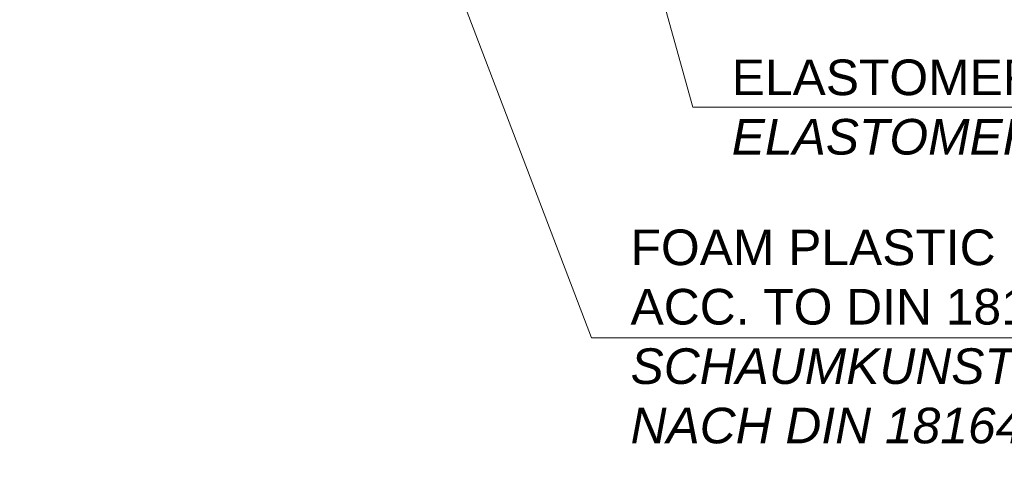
# Model space of a CAD drawing. Header units: millimetres. Extents: x -3395 to 5934498, y -177084 to 63013.
# Tile 605 of 652: x 244456 to 245008, y 40687 to 40937. Entities that reach past the tile are written whole.
import ezdxf

# ---------------------------------------------------------------- set-up
doc = ezdxf.new("R2010")
doc.units = ezdxf.units.MM
doc.layers.add('Beschriftung', color=7, linetype='Continuous', lineweight=9)
doc.styles.add('LBB3.5M1000', font='isocp.shx', dxfattribs={"height": 3.5})

msp = doc.modelspace()

# ---------------------------------------------------------------- linework, layer by layer
at = {"layer": 'Beschriftung'}
for p, q in [((244833.48616, 40887.69604), (244791.59791, 41038.49469)), ((244776.68169, 40758.22449), (244670.60808, 41035.86146)), ((245327.96365, 40887.69604), (244833.48616, 40887.69604)), ((245244.50183, 40758.22449), (244776.68169, 40758.22449))]:
    msp.add_line(p, q, dxfattribs=at)

# ---------------------------------------------------------------- texts
at = {"layer": 'Beschriftung', "attachment_point": 1, "style": 'LBB3.5M1000'}
for s, insert, char_height, width in [('\\pi584.99;{\\fArial|b0|i0|c0|p34;\\C3;5000m³ Behälter}', (36821.40917, 60857.41864), 10000, 104062.1937986), ('{\\fArial|b0|i0|c0|p34;ELASTOMERE SUPPORT 80x16mm\\P\\fArial|b0|i1|c0|p34;ELASTOMERES AUFLAGER}', (244855.39162, 40914.4042), 20, 2002.6588853), ('{\\fArial|b0|i0|c0|p34;FOAM PLASTIC PLATES\\PACC. TO DIN 18164\\P\\fArial|b0|i1|c0|p34;SCHAUMKUNSTSTOFFPLATTEN\\PNACH DIN 18164}', (244798.58716, 40819.00709), 20, 2002.6588853)]:
    msp.add_mtext(s, dxfattribs=dict(at, insert=insert, char_height=char_height, width=width))

doc.saveas('drawing.dxf')
